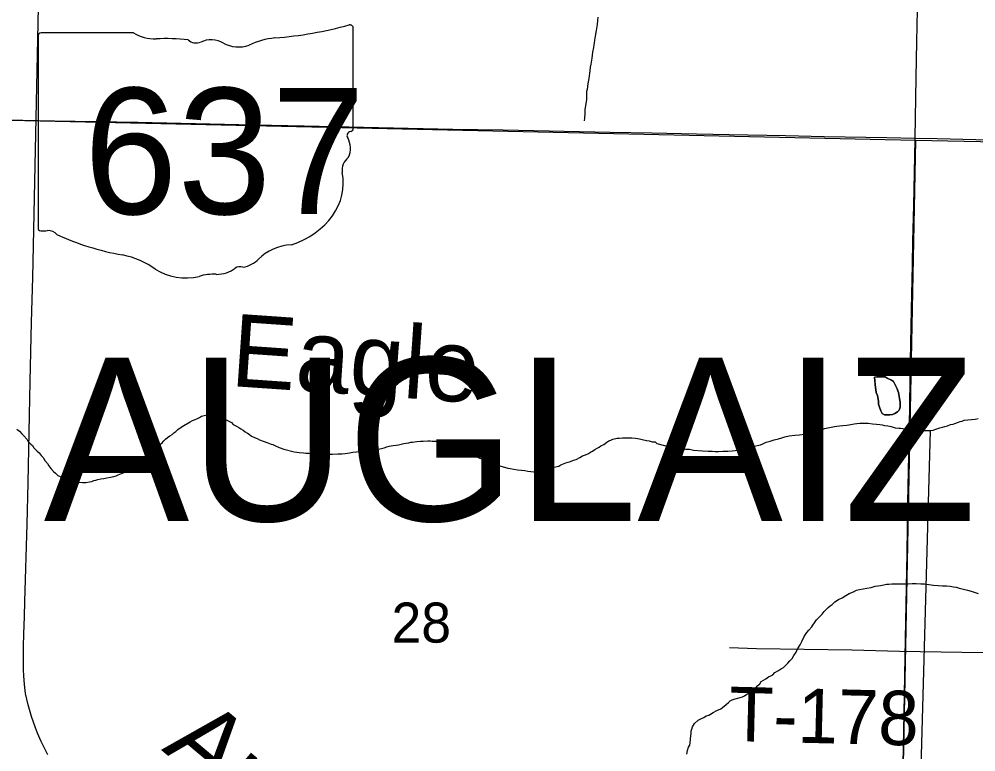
# Model space of a CAD drawing. Extents: x 2.4 to 73.1, y 4.5 to 25.6.
# Drawn here: x 47.069 to 47.569, y 19.223 to 19.606 of the extents above; entities that cross this region are included whole.
import ezdxf

# ---------------------------------------------------------------- set-up
doc = ezdxf.new("R2010")
doc.units = 0
for name, color, linetype in [('GM_X_County_Road', 7, 'Continuous'), ('GM_X_Major_River_Text', 7, 'Continuous'), ('GM_X_Minor_Lake', 7, 'Continuous'), ('GM_X_Minor_Lake_Text', 7, 'Continuous'), ('GM_X_Minor_River', 7, 'Continuous'), ('GM_X_Section', 7, 'Continuous'), ('GM_X_Section_Text', 7, 'Continuous'), ('GM_X_State_Location', 7, 'Continuous'), ('GM_X_State_Route', 7, 'Continuous'), ('GM_X_State_Shield', 7, 'Continuous'), ('GM_X_Township_Road', 7, 'Continuous'), ('GM_X_Township_Road_Text', 7, 'Continuous'), ('GM_X_Township_Text', 7, 'Continuous')]:
    doc.layers.add(name, color=color, linetype=linetype)

msp = doc.modelspace()

# ---------------------------------------------------------------- linework, layer by layer
at = {"layer": 'GM_X_County_Road'}
for points in [[(47.07139, 19.27371), (47.07139, 19.27526), (47.07145, 19.27821), (47.07158, 19.28455), (47.07191, 19.29383), (47.0721, 19.30159), (47.07322, 19.34198), (47.07379, 19.36372), (47.07479, 19.41654), (47.07554, 19.44761), (47.07621, 19.4709), (47.07763, 19.53771), (47.0787, 19.58741), (47.07926, 19.61228), (47.08026, 19.65577), (47.08064, 19.67752), (47.08267, 19.7614), (47.08347, 19.7881)], [(47.08404, 19.22153), (47.08062, 19.22851), (47.07878, 19.23276), (47.07766, 19.23566), (47.07562, 19.24154), (47.07384, 19.24752), (47.07309, 19.25055), (47.0725, 19.25361), (47.0719, 19.25821), (47.07158, 19.26284), (47.07146, 19.26594), (47.07138, 19.2706), (47.07139, 19.27371)]]:
    msp.add_lwpolyline(points, dxfattribs=at)
at = {"layer": 'GM_X_Minor_Lake'}
for points in [[(47.52978, 19.40474), (47.52978, 19.40569), (47.5296, 19.40683), (47.52941, 19.40778), (47.52922, 19.40873), (47.52903, 19.40987), (47.52884, 19.41083), (47.52846, 19.41178), (47.52809, 19.41273), (47.52771, 19.41387), (47.52695, 19.4152), (47.52619, 19.41653), (47.52524, 19.4173), (47.52296, 19.41844), (47.52182, 19.41902), (47.5203, 19.41902), (47.51916, 19.41903), (47.51745, 19.41903), (47.51631, 19.41884)], [(47.51631, 19.41884), (47.51745, 19.41903), (47.51916, 19.41903), (47.5203, 19.41902), (47.52182, 19.41902), (47.52296, 19.41844), (47.52524, 19.4173), (47.52619, 19.41653), (47.52695, 19.4152), (47.52771, 19.41387), (47.52809, 19.41273), (47.52846, 19.41178), (47.52884, 19.41083), (47.52903, 19.40987), (47.52922, 19.40873), (47.52941, 19.40778), (47.5296, 19.40683), (47.52978, 19.40569), (47.52978, 19.40474), (47.52978, 19.40322), (47.5292, 19.4017), (47.52825, 19.40075), (47.52692, 19.39981), (47.52578, 19.39943), (47.52426, 19.39925), (47.52255, 19.39925), (47.52159, 19.39925), (47.52026, 19.39983), (47.5197, 19.40135), (47.51894, 19.40325), (47.51837, 19.40477), (47.51838, 19.4063), (47.518, 19.4082), (47.51781, 19.40934), (47.51724, 19.41086), (47.51706, 19.41238), (47.51687, 19.41333), (47.51631, 19.41884)], [(47.51631, 19.41884), (47.51687, 19.41333), (47.51706, 19.41238), (47.51724, 19.41086), (47.51781, 19.40934), (47.518, 19.4082), (47.51838, 19.4063), (47.51837, 19.40477), (47.51894, 19.40325), (47.5197, 19.40135), (47.52026, 19.39983), (47.52159, 19.39925), (47.52255, 19.39925), (47.52426, 19.39925), (47.52578, 19.39943), (47.52692, 19.39981), (47.52825, 19.40075), (47.5292, 19.4017), (47.52978, 19.40322), (47.52978, 19.40474)]]:
    msp.add_lwpolyline(points, dxfattribs=at)
at = {"layer": 'GM_X_Minor_River'}
for points in [[(47.37165, 19.60708), (47.37146, 19.60537), (47.37126, 19.60328), (47.37087, 19.60005), (47.3703, 19.59721), (47.36991, 19.59512), (47.36972, 19.5936), (47.36953, 19.59265), (47.36933, 19.59113), (47.36895, 19.58885), (47.36856, 19.58562), (47.36799, 19.58258), (47.3676, 19.58087), (47.36741, 19.57897), (47.36722, 19.57783), (47.36702, 19.57498), (47.36644, 19.57232), (47.36606, 19.56928), (47.36567, 19.56814), (47.36567, 19.56377)], [(47.36567, 19.56377), (47.3649, 19.55883), (47.36489, 19.55693), (47.3647, 19.55427), (47.3645, 19.55294), (47.3645, 19.55294)], [(47.06793, 19.39169), (47.06926, 19.39074), (47.07059, 19.38922), (47.07154, 19.38826), (47.07305, 19.38655), (47.07381, 19.38522), (47.07514, 19.38388), (47.07609, 19.38312), (47.07685, 19.38198), (47.07855, 19.38026), (47.0795, 19.37931), (47.08064, 19.37797), (47.08159, 19.37683), (47.08254, 19.37531), (47.08387, 19.37378), (47.08462, 19.37245), (47.08576, 19.37112), (47.08709, 19.36959), (47.08804, 19.36864), (47.08937, 19.3675), (47.09051, 19.36692), (47.09146, 19.36616), (47.09259, 19.36559), (47.09392, 19.36501), (47.09487, 19.36463), (47.09601, 19.36444), (47.09696, 19.36424), (47.09887, 19.36405), (47.10229, 19.36385), (47.104, 19.36384), (47.1059, 19.36422), (47.10704, 19.3644), (47.10818, 19.36478), (47.10914, 19.36497), (47.11028, 19.36534), (47.1118, 19.36572), (47.11332, 19.3659), (47.11503, 19.36628), (47.11693, 19.36665), (47.11865, 19.36703), (47.11979, 19.36722), (47.12093, 19.36778), (47.12264, 19.36854), (47.12378, 19.3691), (47.12474, 19.36967), (47.12645, 19.37062), (47.1274, 19.37118), (47.12873, 19.37213), (47.13064, 19.37365), (47.13235, 19.37516), (47.13426, 19.37667), (47.13559, 19.37762), (47.13692, 19.37838), (47.13788, 19.37913), (47.13883, 19.38008), (47.13997, 19.38103), (47.14092, 19.38179), (47.14169, 19.38293), (47.14302, 19.38387), (47.14397, 19.38463), (47.14473, 19.38558), (47.14569, 19.38652), (47.14664, 19.38728), (47.14797, 19.38823), (47.14911, 19.38899), (47.15007, 19.38974), (47.15102, 19.3905), (47.15216, 19.39145), (47.1533, 19.39239), (47.15521, 19.39353), (47.15844, 19.39561), (47.15978, 19.39618), (47.16111, 19.39674), (47.16206, 19.39712), (47.16339, 19.39788), (47.16453, 19.39844), (47.16587, 19.39882), (47.16739, 19.39919), (47.1691, 19.39938), (47.17024, 19.39919), (47.17195, 19.3988), (47.17328, 19.39842), (47.17499, 19.39784), (47.1767, 19.39689), (47.17803, 19.39631), (47.17917, 19.39574), (47.18012, 19.39517), (47.18107, 19.39421), (47.18278, 19.39326), (47.18392, 19.39249), (47.18506, 19.39192), (47.1862, 19.39116), (47.18734, 19.39039), (47.18848, 19.38963), (47.18942, 19.38906), (47.19056, 19.3881), (47.19208, 19.38734)], [(47.35501, 19.37413), (47.35729, 19.37488), (47.359, 19.37545), (47.36034, 19.37582), (47.36224, 19.37696), (47.36357, 19.37772), (47.36528, 19.37828), (47.36681, 19.37904), (47.36776, 19.3796), (47.3689, 19.38017), (47.37004, 19.38112), (47.37137, 19.38168), (47.37233, 19.38225), (47.37328, 19.38301), (47.3748, 19.38376), (47.37632, 19.3849), (47.37747, 19.38566), (47.37842, 19.38603), (47.37956, 19.38641), (47.38184, 19.38697), (47.38279, 19.38697), (47.38451, 19.38716), (47.38641, 19.38715), (47.38755, 19.38715), (47.38945, 19.38714), (47.39135, 19.38695), (47.39344, 19.38656), (47.39477, 19.38637), (47.39705, 19.38579), (47.39857, 19.3856), (47.40009, 19.38502), (47.40161, 19.38502), (47.40256, 19.38425), (47.40579, 19.38329), (47.40845, 19.38272), (47.40941, 19.38271), (47.4134, 19.38175), (47.41758, 19.38117), (47.41967, 19.38116), (47.42176, 19.38078), (47.42632, 19.38038), (47.42936, 19.38019), (47.43146, 19.38018), (47.43298, 19.37998), (47.43469, 19.37998), (47.43697, 19.38016), (47.43963, 19.38015), (47.44191, 19.38034), (47.44344, 19.38052), (47.44477, 19.38071), (47.44572, 19.3809), (47.44686, 19.38146), (47.44971, 19.38203), (47.45219, 19.38259), (47.45428, 19.38296), (47.4558, 19.38334), (47.45675, 19.38353), (47.45789, 19.38409), (47.45961, 19.38485), (47.4617, 19.38541), (47.46379, 19.38617), (47.46608, 19.38673), (47.46779, 19.3871), (47.4695, 19.38767), (47.47178, 19.38823), (47.47464, 19.38861), (47.47711, 19.38879), (47.47939, 19.38916), (47.48148, 19.38954), (47.48301, 19.38972), (47.48434, 19.3901), (47.48871, 19.39142), (47.49023, 19.39198), (47.49195, 19.39236), (47.49366, 19.39273), (47.49537, 19.39311), (47.4967, 19.39329), (47.49803, 19.39348), (47.49975, 19.39366), (47.50184, 19.39385), (47.50393, 19.39422), (47.50564, 19.39441), (47.50716, 19.39459), (47.50869, 19.39478), (47.51097, 19.39477), (47.51306, 19.39477), (47.51534, 19.39457), (47.51743, 19.39437), (47.51914, 19.39418), (47.52028, 19.39398), (47.52161, 19.3936), (47.52332, 19.39341), (47.52503, 19.39302), (47.52712, 19.39244), (47.52902, 19.39225), (47.52998, 19.39225), (47.53112, 19.39205), (47.53207, 19.39186), (47.53397, 19.39147), (47.53606, 19.39128), (47.53777, 19.39108)], [(47.53777, 19.39108), (47.5391, 19.39108), (47.54062, 19.39107), (47.54195, 19.39107), (47.54347, 19.39107), (47.54518, 19.39106), (47.5469, 19.39125), (47.54842, 19.39162), (47.54937, 19.392), (47.55051, 19.39238), (47.55184, 19.39275), (47.55317, 19.39313), (47.55451, 19.39351), (47.55603, 19.39407), (47.55736, 19.39426), (47.55831, 19.39463), (47.56021, 19.39539), (47.56117, 19.39577), (47.56212, 19.39595), (47.56326, 19.39633), (47.56896, 19.39688), (47.57049, 19.39726)], [(47.54534, 19.39108), (47.53755, 19.10792)], [(47.19208, 19.38734), (47.1936, 19.38676), (47.19474, 19.38619), (47.19664, 19.38542), (47.19911, 19.38447), (47.20082, 19.38389), (47.20177, 19.3837), (47.2031, 19.38294), (47.205, 19.38217), (47.20747, 19.38121), (47.21298, 19.37987), (47.21431, 19.37967), (47.21545, 19.37948), (47.21774, 19.37928), (47.21907, 19.37909), (47.22059, 19.37908), (47.22192, 19.37889), (47.22325, 19.37889), (47.22496, 19.37869), (47.22686, 19.37868), (47.22819, 19.37868), (47.22933, 19.37849), (47.23085, 19.37867), (47.23295, 19.37867), (47.2358, 19.37885), (47.23789, 19.37884), (47.2396, 19.37903), (47.24074, 19.37921), (47.24188, 19.3794), (47.2436, 19.37959), (47.2455, 19.37977), (47.24702, 19.37996), (47.24816, 19.37995), (47.24949, 19.38014), (47.25101, 19.38051), (47.2533, 19.38089), (47.25501, 19.38107), (47.25653, 19.38126), (47.25767, 19.38145), (47.25862, 19.38163), (47.25995, 19.38201), (47.26128, 19.38238), (47.26262, 19.38276), (47.26471, 19.38313), (47.26623, 19.38332), (47.26737, 19.38351), (47.26889, 19.38388), (47.27023, 19.38426), (47.27137, 19.38445), (47.27289, 19.38463), (47.27384, 19.38482), (47.27479, 19.38482), (47.27574, 19.385), (47.27707, 19.38519), (47.27897, 19.38537), (47.2803, 19.38537), (47.28278, 19.38555), (47.28392, 19.38555), (47.28506, 19.38536), (47.28639, 19.38535), (47.28772, 19.38535), (47.29019, 19.38439), (47.29247, 19.38362), (47.29437, 19.38305), (47.29551, 19.38286), (47.29722, 19.3819), (47.29893, 19.38113), (47.30102, 19.38018), (47.30292, 19.37941), (47.30425, 19.37903), (47.3052, 19.37846), (47.30691, 19.37769), (47.30881, 19.37712), (47.30995, 19.37654), (47.3109, 19.37616), (47.31204, 19.37558), (47.31337, 19.37501), (47.31451, 19.37463), (47.31584, 19.37405), (47.31717, 19.37348), (47.3185, 19.37291), (47.31983, 19.37271), (47.32097, 19.37233), (47.32287, 19.37175), (47.32458, 19.37137), (47.32591, 19.37117), (47.32781, 19.37079), (47.32971, 19.3704), (47.3318, 19.37021), (47.33351, 19.37001), (47.33503, 19.36982), (47.33655, 19.36962), (47.33826, 19.36943), (47.33979, 19.36961), (47.34112, 19.36961), (47.34226, 19.37018), (47.34492, 19.37093), (47.34797, 19.37168), (47.3512, 19.37243), (47.35234, 19.373), (47.35501, 19.37413)], [(47.46771, 19.26656), (47.46866, 19.26713), (47.47019, 19.26846), (47.47095, 19.26941), (47.47209, 19.27054), (47.47323, 19.27187), (47.47419, 19.27339), (47.47533, 19.27509), (47.47629, 19.27699), (47.47743, 19.27889), (47.47839, 19.28079), (47.47953, 19.28325), (47.48087, 19.28534), (47.48201, 19.28667), (47.48353, 19.28837), (47.48411, 19.28932), (47.48487, 19.29046), (47.48601, 19.29198), (47.48754, 19.29368), (47.48887, 19.29501), (47.49001, 19.29634), (47.49097, 19.29747), (47.49211, 19.29842), (47.49306, 19.29937), (47.49421, 19.30012), (47.49554, 19.30145), (47.49744, 19.30259), (47.49935, 19.30353), (47.50125, 19.30467), (47.50315, 19.3058), (47.50525, 19.30674), (47.50696, 19.3075), (47.50848, 19.30787), (47.51229, 19.30862), (47.51457, 19.309), (47.51666, 19.30956), (47.51951, 19.30993), (47.52123, 19.31031), (47.52256, 19.31069), (47.52389, 19.31068), (47.52541, 19.31087), (47.53016, 19.31085), (47.53187, 19.31085), (47.53396, 19.31084), (47.53606, 19.31103), (47.53815, 19.31102), (47.54062, 19.31082), (47.54252, 19.31082), (47.5448, 19.31043), (47.54708, 19.31023), (47.54955, 19.31003), (47.55183, 19.30984), (47.55393, 19.30983), (47.55583, 19.30964), (47.55754, 19.30925), (47.55906, 19.30906), (47.56058, 19.30867), (47.56286, 19.3081), (47.56495, 19.30752), (47.56685, 19.30694), (47.56894, 19.30637), (47.57046, 19.30579)], [(47.41819, 19.22186), (47.41857, 19.22375), (47.41915, 19.22546), (47.41972, 19.2266), (47.41991, 19.22774), (47.4201, 19.22964), (47.4203, 19.23154), (47.42049, 19.23249), (47.42049, 19.23401), (47.42088, 19.23496), (47.42107, 19.2361), (47.42221, 19.23781), (47.42412, 19.23951), (47.42583, 19.24046), (47.42716, 19.24103), (47.4283, 19.24178), (47.42964, 19.24216), (47.43059, 19.24273), (47.43192, 19.24367), (47.43382, 19.24462), (47.43592, 19.24556), (47.43687, 19.24613), (47.43877, 19.24783), (47.43992, 19.24878), (47.44087, 19.24973), (47.44182, 19.2503), (47.44353, 19.25067), (47.44486, 19.25105), (47.44601, 19.25142), (47.44734, 19.2518), (47.44829, 19.25237), (47.44962, 19.25312), (47.45114, 19.25407), (47.45267, 19.25539), (47.45419, 19.25653), (47.45533, 19.25767), (47.45629, 19.25861), (47.45705, 19.25975), (47.45952, 19.26127), (47.46086, 19.26221), (47.46219, 19.26278), (47.46314, 19.26335), (47.46428, 19.26448), (47.46619, 19.26562), (47.46771, 19.26656)]]:
    msp.add_lwpolyline(points, dxfattribs=at)
at = {"layer": 'GM_X_Section'}
for points in [[(47.53775, 19.54273), (47.52789, 19.04042), (47.02331, 19.04995), (47.03245, 19.55398)], [(48.0389, 19.53251), (48.02962, 19.03095), (47.52789, 19.04042), (47.53775, 19.54273)]]:
    msp.add_lwpolyline(points, close=True, dxfattribs=at)
at = {"layer": 'GM_X_State_Route'}
msp.add_lwpolyline([(47.0627, 19.55347), (47.08757, 19.55291), (47.13108, 19.55211), (47.18392, 19.55099), (47.21811, 19.55027), (47.25696, 19.54941), (47.29581, 19.54854), (47.32223, 19.54819), (47.37818, 19.547), (47.39993, 19.54656), (47.42325, 19.54609), (47.44034, 19.54571), (47.46986, 19.54513), (47.49007, 19.54475), (47.52271, 19.54409), (47.53763, 19.54379), (47.54913, 19.54357), (47.58953, 19.54262)], dxfattribs=at)
at = {"layer": 'GM_X_State_Shield'}
for p, q in [((47.12886, 19.59886), (47.0806, 19.59886)), ((47.24377, 19.549), (47.24377, 19.60134)), ((47.07898, 19.59714), (47.07898, 19.49708)), ((47.24375, 19.54901), (47.24377, 19.549))]:
    msp.add_line(p, q, dxfattribs=at)
for centre, major_axis, start_param, end_param in [((47.18507, 19.73527), (0.17476, 0), 4.814394, 5.042369), ((47.24194, 19.60155), (0.00183, 0), 6.141152, 7.989035), ((47.08086, 19.59735), (0.00191, 0), 1.712693, 3.28349), ((47.14035, 19.61047), (0.01852, 0), 4.042523, 4.731795), ((47.14649, 19.54268), (0.06648, 0), 1.404758, 1.657858), ((47.16158, 19.59787), (0.00534, 0), 3.836095, 5.185415), ((47.16943, 19.5863), (0.01111, 0), 0.950623, 2.079405), ((47.18376, 19.60217), (0.01336, 0), 4.081561, 5.145723), ((47.20736, 19.5683), (0.03516, 0), 1.699011, 2.107814), ((47.24181, 19.54879), (0.00196, 0), 5.05454, 6.418171), ((47.24334, 19.54515), (0.00284, 0), 1.883978, 3.671073), ((47.22528, 19.53854), (0.01704, 0), 5.934695, 6.695948), ((47.25034, 19.52709), (0.0124, 0), 2.387724, 3.262537), ((47.19486, 19.52043), (0.04371, 0), 5.101752, 6.440018), ((47.08088, 19.49686), (0.00193, 0), 3.00124, 4.508301), ((47.08117, 19.50709), (0.0147, 0), 4.665946, 4.897461), ((47.08418, 19.4913), (0.0053, 0), 0.519207, 1.627899), ((47.15109, 19.5812), (0.1262, 0), 4.195997, 4.488961), ((47.21329, 19.46898), (0.02394, 0), 1.647645, 2.488434), ((47.11347, 19.45212), (0.03949, 0), 0.823519, 1.323587), ((47.18296, 19.48738), (0.01412, 0), 4.937069, 5.64225), ((47.15617, 19.49081), (0.02506, 0), 4.026481, 4.996735), ((47.17248, 19.48331), (0.01335, 0), 4.691044, 5.507374), ((47.18456, 19.47362), (0.00376, 0), 1.147584, 2.315152), ((47.17065, 19.45621), (0.02059, 0), 1.495662, 1.94098)]:
    msp.add_ellipse(centre, major_axis=major_axis, ratio=0.8, start_param=start_param, end_param=end_param, dxfattribs=at)
at = {"layer": 'GM_X_Township_Road'}
for points in [[(47.53763, 19.54379), (47.53812, 19.57552), (47.53849, 19.59423), (47.53877, 19.61084), (47.53939, 19.6338), (47.53981, 19.66186), (47.53992, 19.66648), (47.54, 19.67112), (47.5403, 19.68353), (47.54043, 19.68975), (47.54124, 19.72239), (47.54197, 19.76746), (47.54251, 19.79233), (47.54274, 19.8001), (47.54292, 19.8063), (47.54349, 19.84049), (47.54371, 19.85603), (47.5441, 19.87451)], [(47.5276, 19.04026), (47.52824, 19.07979), (47.52946, 19.12641), (47.53044, 19.17147), (47.53161, 19.23364), (47.53236, 19.27249), (47.53264, 19.29114), (47.53335, 19.32688), (47.53373, 19.3533), (47.53432, 19.37816), (47.53482, 19.40303), (47.53503, 19.41852), (47.53569, 19.45431), (47.53614, 19.47762), (47.5364, 19.49005), (47.53684, 19.5087), (47.53761, 19.54289), (47.53763, 19.54379)], [(47.44056, 19.27752), (47.45457, 19.27709), (47.47949, 19.27671), (47.5044, 19.27627), (47.52931, 19.27567), (47.56201, 19.27507), (47.57415, 19.27487)]]:
    msp.add_lwpolyline(points, dxfattribs=at)

# ---------------------------------------------------------------- texts
at = {"layer": 'GM_X_Major_River_Text'}
msp.add_text('Auglaize', height=0.037894, rotation=320.038, dxfattribs=at).set_placement((47.14318, 19.22411))
at = {"layer": 'GM_X_Minor_Lake_Text'}
msp.add_text('Eagle', height=0.037896, rotation=356.0436, dxfattribs=at).set_placement((47.17918, 19.4143))
at = {"layer": 'GM_X_Section_Text'}
msp.add_text('28', height=0.020928, rotation=0, dxfattribs=at).set_placement((47.2638, 19.28012))
at = {"layer": 'GM_X_State_Location'}
for s in ['s', 'r']:
    msp.add_text(s, height=0.0000947, dxfattribs=at).set_placement((47.15952, 19.54045))
msp.add_text('637', height=0.0000947, rotation=0, dxfattribs=at).set_placement((47.12609, 19.53357))
at = {"layer": 'GM_X_State_Shield'}
msp.add_text('637', height=0.065918, dxfattribs=at).set_placement((47.1029, 19.50413))
at = {"layer": 'GM_X_Township_Road_Text'}
msp.add_text('T-178', height=0.028409, rotation=358.5966, dxfattribs=at).set_placement((47.43992, 19.22872))
at = {"layer": 'GM_X_Township_Text'}
msp.add_text('AUGLAIZE', height=0.085227, rotation=0, dxfattribs=at).set_placement((47.08202, 19.34378))

doc.saveas('drawing.dxf')
